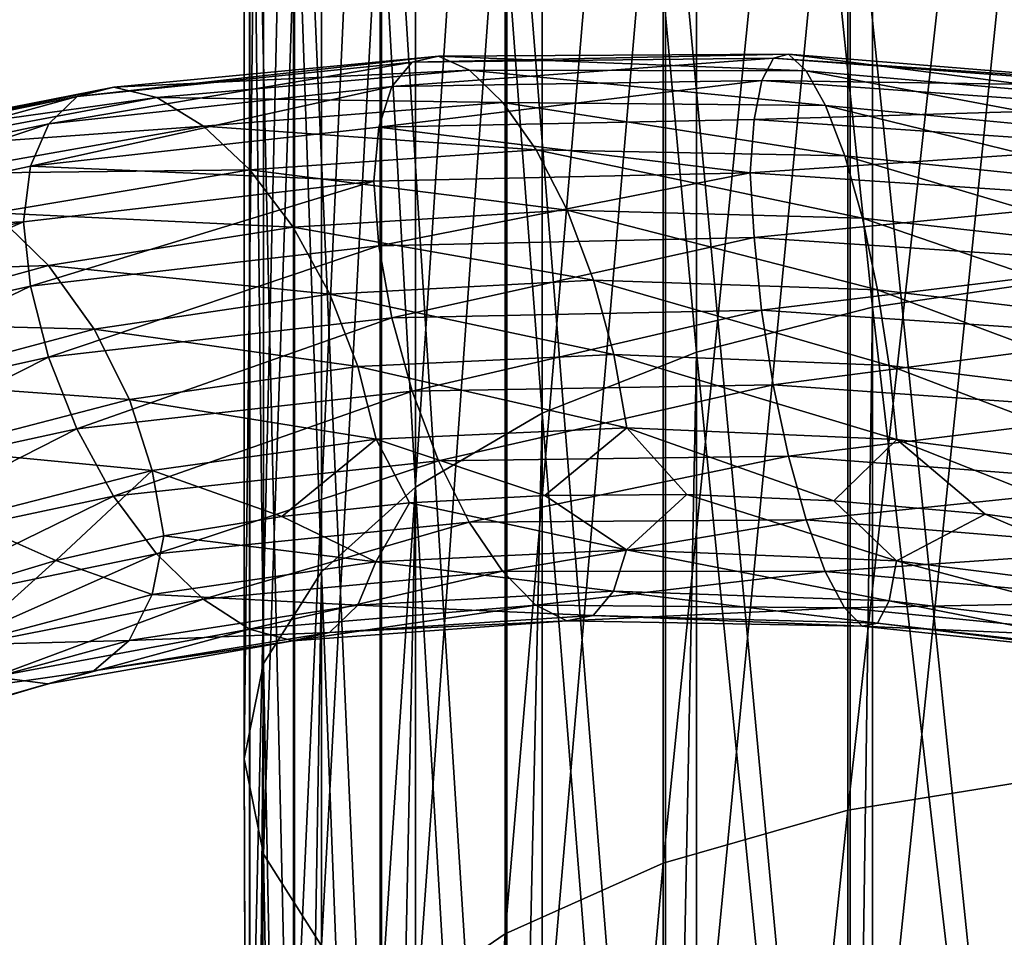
# Model space of a CAD drawing. Header units: metres. Extents: x -109 to 109, y -917 to 389.
# Tile 273 of 656: x -10.37 to -2.15, y -798.58 to -790.92. Entities that reach past the tile are written whole.
import ezdxf

# ---------------------------------------------------------------- set-up
doc = ezdxf.new("R2010")
doc.units = ezdxf.units.M
doc.layers.add('solid_24503124_XXX_01_SW0001', color=7, linetype='CONTINUOUS')

msp = doc.modelspace()

# ---------------------------------------------------------------- linework, layer by layer
at = {"layer": 'solid_24503124_XXX_01_SW0001'}
for points in [[(-1.658268, -778.726929, -375.19519), (-3.252809, -778.923096, -375.637329), (-1.658268, -793.087097, -368.091644)], [(-3.252809, -778.923096, -375.637329), (-4.722347, -779.241638, -376.355316), (-3.252809, -793.319519, -368.515839)], [(-3.252809, -778.923096, -375.637329), (-3.252809, -793.319519, -368.515839), (-1.658268, -793.087097, -368.091644)], [(-4.722347, -779.241638, -376.355316), (-6.010407, -779.670349, -377.321564), (-4.722347, -793.696899, -369.204742)], [(-4.722347, -779.241638, -376.355316), (-4.722347, -793.696899, -369.204742), (-3.252809, -793.319519, -368.515839)], [(-6.010407, -779.670349, -377.321564), (-7.067492, -780.192688, -378.498962), (-6.010407, -794.204773, -370.131805)], [(-6.010407, -779.670349, -377.321564), (-6.010407, -794.204773, -370.131805), (-4.722347, -793.696899, -369.204742)], [(-7.067492, -780.192688, -378.498962), (-7.852976, -780.788635, -379.842224), (-7.067492, -794.823669, -371.261444)], [(-7.067492, -780.192688, -378.498962), (-7.067492, -794.823669, -371.261444), (-6.010407, -794.204773, -370.131805)], [(-7.852976, -780.788635, -379.842224), (-8.336675, -781.435303, -381.299774), (-7.852976, -795.529724, -372.550262)], [(-7.852976, -780.788635, -379.842224), (-7.852976, -795.529724, -372.550262), (-7.067492, -794.823669, -371.261444)], [(-8.336675, -781.435303, -381.299774), (-8.5, -782.107788, -382.815552), (-8.336675, -796.295837, -373.9487)], [(-8.336675, -781.435303, -381.299774), (-8.336675, -796.295837, -373.9487), (-7.852976, -795.529724, -372.550262)], [(-8.5, -782.107788, -382.815552), (-8.336675, -782.780273, -384.331329), (-8.5, -797.092529, -375.403015)], [(-8.5, -782.107788, -382.815552), (-8.5, -797.092529, -375.403015), (-8.336675, -796.295837, -373.9487)], [(-1.767249, -782.362549, -26.438595), (-3.458888, -797.520386, -33.752171), (-3.458888, -782.593445, -25.939569)], [(-1.767249, -782.362549, -26.438595), (-1.767249, -797.247131, -34.22934), (-3.458888, -797.520386, -33.752171)], [(-3.458888, -782.593445, -25.939569), (-4.999055, -797.962524, -32.979916), (-4.999055, -782.967102, -25.131947)], [(-3.458888, -782.593445, -25.939569), (-3.458888, -797.520386, -33.752171), (-4.999055, -797.962524, -32.979916)], [(-8.336675, -782.780273, -384.331329), (-8.336675, -797.889282, -376.857361), (-8.5, -797.092529, -375.403015)], [(-8.336675, -782.780273, -384.331329), (-7.852976, -783.426941, -385.788879), (-8.336675, -797.889282, -376.857361)], [(-4.999055, -782.967102, -25.131947), (-6.320303, -798.55426, -31.946384), (-6.320303, -783.467102, -24.051083)], [(-4.999055, -782.967102, -25.131947), (-4.999055, -797.962524, -32.979916), (-6.320303, -798.55426, -31.946384)], [(-7.852976, -783.426941, -385.788879), (-7.852976, -798.655396, -378.255798), (-8.336675, -797.889282, -376.857361)], [(-7.852976, -783.426941, -385.788879), (-7.067492, -784.022888, -387.132141), (-7.852976, -798.655396, -378.255798)], [(-6.320303, -783.467102, -24.051083), (-7.364774, -799.269714, -30.69688), (-7.364774, -784.071716, -22.744347)], [(-6.320303, -783.467102, -24.051083), (-6.320303, -798.55426, -31.946384), (-7.364774, -799.269714, -30.69688)], [(-7.067492, -784.022888, -387.132141), (-7.067492, -799.36145, -379.544586), (-7.852976, -798.655396, -378.255798)], [(-7.067492, -784.022888, -387.132141), (-6.010407, -784.545227, -388.30954), (-7.067492, -799.36145, -379.544586)], [(-7.364774, -784.071716, -22.744347), (-8.086726, -800.077393, -29.286062), (-8.086726, -784.754333, -21.268919)], [(-7.364774, -784.071716, -22.744347), (-7.364774, -799.269714, -30.69688), (-8.086726, -800.077393, -29.286062)], [(-6.010407, -784.545227, -388.30954), (-6.010407, -799.980347, -380.674255), (-7.067492, -799.36145, -379.544586)], [(-6.010407, -784.545227, -388.30954), (-4.722347, -784.973938, -389.275787), (-6.010407, -799.980347, -380.674255)], [(-8.086726, -784.754333, -21.268919), (-8.454546, -800.942139, -27.775743), (-8.454546, -785.485046, -19.689432)], [(-8.086726, -784.754333, -21.268919), (-8.086726, -800.077393, -29.286062), (-8.454546, -800.942139, -27.775743)], [(-4.722347, -784.973938, -389.275787), (-4.722347, -800.48822, -381.601318), (-6.010407, -799.980347, -380.674255)], [(-4.722347, -784.973938, -389.275787), (-3.252809, -785.29248, -389.993774), (-4.722347, -800.48822, -381.601318)], [(-3.252809, -785.29248, -389.993774), (-3.252809, -800.865601, -382.290192), (-4.722347, -800.48822, -381.601318)], [(-3.252809, -785.29248, -389.993774), (-1.658268, -785.488647, -390.435913), (-3.252809, -800.865601, -382.290192)], [(-8.454546, -785.485046, -19.689432), (-8.452125, -801.825989, -26.23209), (-8.452125, -786.231934, -18.075073)], [(-8.454546, -785.485046, -19.689432), (-8.454546, -800.942139, -27.775743), (-8.452125, -801.825989, -26.23209)], [(-1.658268, -785.488647, -390.435913), (-1.658268, -801.098022, -382.714417), (-3.252809, -800.865601, -382.290192)], [(-8.452125, -786.231934, -18.075073), (-8.079568, -802.690186, -24.722645), (-8.079568, -786.96228, -16.4965)], [(-8.452125, -786.231934, -18.075073), (-8.452125, -801.825989, -26.23209), (-8.079568, -802.690186, -24.722645)], [(-8.079568, -786.96228, -16.4965), (-7.353192, -803.496948, -23.313543), (-7.353192, -787.644043, -15.022866)], [(-8.079568, -786.96228, -16.4965), (-8.079568, -802.690186, -24.722645), (-7.353192, -803.496948, -23.313543)], [(-7.353192, -787.644043, -15.022866), (-6.304805, -804.210938, -22.066505), (-6.304805, -788.247437, -13.718711)], [(-7.353192, -787.644043, -15.022866), (-7.353192, -803.496948, -23.313543), (-6.304805, -804.210938, -22.066505)], [(-6.304805, -788.247437, -13.718711), (-4.980319, -804.800903, -21.036104), (-4.980319, -788.745972, -12.64112)], [(-6.304805, -788.247437, -13.718711), (-6.304805, -804.210938, -22.066505), (-4.980319, -804.800903, -21.036104)], [(-4.980319, -788.745972, -12.64112), (-3.437735, -805.240967, -20.267492), (-3.437735, -789.117859, -11.837305)], [(-4.980319, -788.745972, -12.64112), (-4.980319, -804.800903, -21.036104), (-3.437735, -805.240967, -20.267492)], [(-3.437735, -789.117859, -11.837305), (-1.744606, -805.511902, -19.794319), (-1.744606, -789.346802, -11.342461)], [(-3.437735, -789.117859, -11.837305), (-3.437735, -805.240967, -20.267492), (-1.744606, -805.511902, -19.794319)], [(-6.875207, -791.224304, -39.434578), (-7.095136, -791.274231, -40.066475), (-9.894728, -791.56134, -38.509682)], [(-9.588019, -791.483765, -37.91626), (-6.875207, -791.224304, -39.434578), (-9.894728, -791.56134, -38.509682)], [(-6.616693, -791.341431, -38.795849), (-6.875207, -791.224304, -39.434578), (-9.588019, -791.483765, -37.91626)], [(-4.079615, -791.239563, -41.181431), (-4.177109, -791.42749, -41.786594), (-7.264696, -791.478027, -40.652298)], [(-7.095136, -791.274231, -40.066475), (-4.079615, -791.239563, -41.181431), (-7.264696, -791.478027, -40.652298)], [(-3.953159, -791.208557, -40.524323), (-4.079615, -791.239563, -41.181431), (-7.095136, -791.274231, -40.066475)], [(-6.875207, -791.224304, -39.434578), (-3.953159, -791.208557, -40.524323), (-7.095136, -791.274231, -40.066475)], [(-3.804516, -791.34668, -39.855869), (-3.953159, -791.208557, -40.524323), (-6.875207, -791.224304, -39.434578)], [(-6.616693, -791.341431, -38.795849), (-3.804516, -791.34668, -39.855869), (-6.875207, -791.224304, -39.434578)], [(-4.079615, -791.239563, -41.181431), (-0.939991, -791.475098, -41.833755), (-4.177109, -791.42749, -41.786594)], [(-3.953159, -791.208557, -40.524323), (-0.910854, -791.453796, -41.165302), (-4.079615, -791.239563, -41.181431)], [(-0.910854, -791.453796, -41.165302), (-0.939991, -791.475098, -41.833755), (-4.079615, -791.239563, -41.181431)], [(-0.876605, -791.602478, -40.483757), (-0.910854, -791.453796, -41.165302), (-3.953159, -791.208557, -40.524323)], [(-3.804516, -791.34668, -39.855869), (-0.876605, -791.602478, -40.483757), (-3.953159, -791.208557, -40.524323)], [(-7.095136, -791.274231, -40.066475), (-7.264696, -791.478027, -40.652298), (-10.131191, -791.788269, -39.066242)], [(-9.894728, -791.56134, -38.509682), (-7.095136, -791.274231, -40.066475), (-10.131191, -791.788269, -39.066242)], [(-9.227501, -791.570251, -37.323143), (-6.616693, -791.341431, -38.795849), (-9.588019, -791.483765, -37.91626)], [(-6.338103, -791.610107, -38.191212), (-6.616693, -791.341431, -38.795849), (-9.227501, -791.570251, -37.323143)], [(-3.644331, -791.636963, -39.219173), (-3.804516, -791.34668, -39.855869), (-6.616693, -791.341431, -38.795849)], [(-6.338103, -791.610107, -38.191212), (-3.644331, -791.636963, -39.219173), (-6.616693, -791.341431, -38.795849)], [(-0.839697, -791.903564, -39.83316), (-0.876605, -791.602478, -40.483757), (-3.804516, -791.34668, -39.855869)], [(-3.644331, -791.636963, -39.219173), (-0.839697, -791.903564, -39.83316), (-3.804516, -791.34668, -39.855869)], [(-4.177109, -791.42749, -41.786594), (-4.239841, -791.753601, -42.300117), (-7.373797, -791.815918, -41.1535)], [(-7.264696, -791.478027, -40.652298), (-4.177109, -791.42749, -41.786594), (-7.373797, -791.815918, -41.1535)], [(-4.177109, -791.42749, -41.786594), (-0.962455, -791.654846, -42.447884), (-4.239841, -791.753601, -42.300117)], [(-0.939991, -791.475098, -41.833755), (-0.962455, -791.654846, -42.447884), (-4.177109, -791.42749, -41.786594)], [(-9.588019, -791.483765, -37.91626), (-9.894728, -791.56134, -38.509682), (-12.394671, -792.072632, -36.550835)], [(-12.010472, -791.959595, -36.007965), (-9.588019, -791.483765, -37.91626), (-12.394671, -792.072632, -36.550835)], [(-9.227501, -791.570251, -37.323143), (-9.588019, -791.483765, -37.91626), (-12.010472, -791.959595, -36.007965)], [(-7.264696, -791.478027, -40.652298), (-7.373797, -791.815918, -41.1535), (-10.283341, -792.14325, -39.549107)], [(-10.131191, -791.788269, -39.066242), (-7.264696, -791.478027, -40.652298), (-10.283341, -792.14325, -39.549107)], [(-9.894728, -791.56134, -38.509682), (-10.131191, -791.788269, -39.066242), (-12.690879, -792.329041, -37.069084)], [(-12.394671, -792.072632, -36.550835), (-9.894728, -791.56134, -38.509682), (-12.690879, -792.329041, -37.069084)], [(-11.558867, -792.006836, -35.474922), (-9.227501, -791.570251, -37.323143), (-12.010472, -791.959595, -36.007965)], [(-8.838985, -791.807312, -36.767914), (-9.227501, -791.570251, -37.323143), (-11.558867, -792.006836, -35.474922)], [(-8.838985, -791.807312, -36.767914), (-6.338103, -791.610107, -38.191212), (-9.227501, -791.570251, -37.323143)], [(-6.059615, -792.00769, -37.662369), (-6.338103, -791.610107, -38.191212), (-8.838985, -791.807312, -36.767914)], [(-3.484203, -792.055298, -38.658302), (-3.644331, -791.636963, -39.219173), (-6.338103, -791.610107, -38.191212)], [(-6.059615, -792.00769, -37.662369), (-3.484203, -792.055298, -38.658302), (-6.338103, -791.610107, -38.191212)], [(-0.962455, -791.654846, -42.447884), (-0.976909, -791.974792, -42.967449), (-4.239841, -791.753601, -42.300117)], [(-0.802801, -792.332214, -39.25861), (-0.839697, -791.903564, -39.83316), (-3.644331, -791.636963, -39.219173)], [(-3.484203, -792.055298, -38.658302), (-0.802801, -792.332214, -39.25861), (-3.644331, -791.636963, -39.219173)], [(-7.373797, -791.815918, -41.1535), (-4.239841, -791.753601, -42.300117), (-4.272425, -792.199463, -42.679264)], [(-4.239841, -791.753601, -42.300117), (-0.976909, -791.974792, -42.967449), (-4.272425, -792.199463, -42.679264)], [(-10.131191, -791.788269, -39.066242), (-10.283341, -792.14325, -39.549107), (-12.881471, -792.705872, -37.528118)], [(-12.690879, -792.329041, -37.069084), (-10.131191, -791.788269, -39.066242), (-12.881471, -792.705872, -37.528118)], [(-11.072192, -792.203369, -34.984898), (-8.838985, -791.807312, -36.767914), (-11.558867, -792.006836, -35.474922)], [(-8.450611, -792.174438, -36.28862), (-8.838985, -791.807312, -36.767914), (-11.072192, -792.203369, -34.984898)], [(-10.283341, -792.14325, -39.549107), (-7.373797, -791.815918, -41.1535), (-7.416535, -792.268921, -41.529495)], [(-8.450611, -792.174438, -36.28862), (-6.059615, -792.00769, -37.662369), (-8.838985, -791.807312, -36.767914)], [(-7.373797, -791.815918, -41.1535), (-4.272425, -792.199463, -42.679264), (-7.416535, -792.268921, -41.529495)], [(-5.801403, -792.511292, -37.251335), (-6.059615, -792.00769, -37.662369), (-8.450611, -792.174438, -36.28862)], [(-3.335734, -792.577271, -38.217644), (-3.484203, -792.055298, -38.658302), (-6.059615, -792.00769, -37.662369)], [(-5.801403, -792.511292, -37.251335), (-3.335734, -792.577271, -38.217644), (-6.059615, -792.00769, -37.662369)], [(-0.976909, -791.974792, -42.967449), (-0.981489, -792.417358, -43.352203), (-4.272425, -792.199463, -42.679264)], [(-0.768593, -792.863342, -38.805519), (-0.802801, -792.332214, -39.25861), (-3.484203, -792.055298, -38.658302)], [(-3.335734, -792.577271, -38.217644), (-0.768593, -792.863342, -38.805519), (-3.484203, -792.055298, -38.658302)], [(-12.881471, -792.705872, -37.528118), (-10.283341, -792.14325, -39.549107), (-10.343149, -792.606506, -39.917294)], [(-10.283341, -792.14325, -39.549107), (-7.416535, -792.268921, -41.529495), (-10.343149, -792.606506, -39.917294)], [(-10.585692, -792.531311, -34.571106), (-8.450611, -792.174438, -36.28862), (-11.072192, -792.203369, -34.984898)], [(-8.090514, -792.650818, -35.923626), (-8.450611, -792.174438, -36.28862), (-10.585692, -792.531311, -34.571106)], [(-8.090514, -792.650818, -35.923626), (-5.801403, -792.511292, -37.251335), (-8.450611, -792.174438, -36.28862)], [(-7.416535, -792.268921, -41.529495), (-4.272425, -792.199463, -42.679264), (-7.374547, -792.808533, -41.753551)], [(-4.272425, -792.199463, -42.679264), (-4.240273, -792.738892, -42.899834), (-7.374547, -792.808533, -41.753551)], [(-4.272425, -792.199463, -42.679264), (-0.981489, -792.417358, -43.352203), (-4.240273, -792.738892, -42.899834)], [(-10.343149, -792.606506, -39.917294), (-7.416535, -792.268921, -41.529495), (-10.284389, -793.146179, -40.151142)], [(-7.416535, -792.268921, -41.529495), (-7.374547, -792.808533, -41.753551), (-10.284389, -793.146179, -40.151142)], [(-0.981489, -792.417358, -43.352203), (-0.977009, -792.955811, -43.568596), (-4.240273, -792.738892, -42.899834)], [(-10.134616, -792.972839, -34.267082), (-10.585692, -792.531311, -34.571106), (-12.39785, -793.051636, -32.549427)], [(-10.134616, -792.972839, -34.267082), (-8.090514, -792.650818, -35.923626), (-10.585692, -792.531311, -34.571106)], [(-5.581927, -793.094055, -36.993488), (-5.801403, -792.511292, -37.251335), (-8.090514, -792.650818, -35.923626)], [(-3.209538, -793.174866, -37.934734), (-3.335734, -792.577271, -38.217644), (-5.801403, -792.511292, -37.251335)], [(-5.581927, -793.094055, -36.993488), (-3.209538, -793.174866, -37.934734), (-5.801403, -792.511292, -37.251335)], [(-0.739516, -793.46814, -38.512333), (-0.768593, -792.863342, -38.805519), (-3.335734, -792.577271, -38.217644)], [(-3.209538, -793.174866, -37.934734), (-0.739516, -793.46814, -38.512333), (-3.335734, -792.577271, -38.217644)], [(-12.957408, -793.182556, -37.885227), (-10.343149, -792.606506, -39.917294), (-12.882782, -793.72168, -38.133591)], [(-12.881471, -792.705872, -37.528118), (-10.343149, -792.606506, -39.917294), (-12.957408, -793.182556, -37.885227)], [(-10.343149, -792.606506, -39.917294), (-10.284389, -793.146179, -40.151142), (-12.882782, -793.72168, -38.133591)], [(-7.784438, -793.21167, -35.704967), (-8.090514, -792.650818, -35.923626), (-10.134616, -792.972839, -34.267082)], [(-7.784438, -793.21167, -35.704967), (-5.581927, -793.094055, -36.993488), (-8.090514, -792.650818, -35.923626)], [(-7.374547, -792.808533, -41.753551), (-4.240273, -792.738892, -42.899834), (-7.266101, -793.409241, -41.819614)], [(-4.240273, -792.738892, -42.899834), (-4.177917, -793.344604, -42.953358), (-7.266101, -793.409241, -41.819614)], [(-4.240273, -792.738892, -42.899834), (-0.977009, -792.955811, -43.568596), (-4.177917, -793.344604, -42.953358)], [(-10.284389, -793.146179, -40.151142), (-7.374547, -792.808533, -41.753551), (-10.133152, -793.739197, -40.237263)], [(-7.374547, -792.808533, -41.753551), (-7.266101, -793.409241, -41.819614), (-10.133152, -793.739197, -40.237263)], [(-11.869554, -793.451599, -32.319588), (-10.134616, -792.972839, -34.267082), (-12.39785, -793.051636, -32.549427)], [(-9.751208, -793.505371, -34.10046), (-10.134616, -792.972839, -34.267082), (-11.869554, -793.451599, -32.319588)], [(-9.751208, -793.505371, -34.10046), (-7.784438, -793.21167, -35.704967), (-10.134616, -792.972839, -34.267082)], [(-0.977009, -792.955811, -43.568596), (-0.962642, -793.563782, -43.617474), (-4.177917, -793.344604, -42.953358)], [(-12.882782, -793.72168, -38.133591), (-10.284389, -793.146179, -40.151142), (-12.693335, -794.30481, -38.246605)], [(-10.284389, -793.146179, -40.151142), (-10.133152, -793.739197, -40.237263), (-12.693335, -794.30481, -38.246605)], [(-5.412922, -793.714722, -36.897533), (-5.581927, -793.094055, -36.993488), (-7.784438, -793.21167, -35.704967)], [(-3.112363, -793.806091, -37.819618), (-3.209538, -793.174866, -37.934734), (-5.581927, -793.094055, -36.993488)], [(-5.412922, -793.714722, -36.897533), (-3.112363, -793.806091, -37.819618), (-5.581927, -793.094055, -36.993488)], [(-1.658268, -793.087097, -368.091644), (-3.252809, -793.319519, -368.515839), (-1.766049, -806.190063, -360.24472)], [(-7.548747, -793.81665, -35.639236), (-7.784438, -793.21167, -35.704967), (-9.751208, -793.505371, -34.10046)], [(-7.548747, -793.81665, -35.639236), (-5.412922, -793.714722, -36.897533), (-7.784438, -793.21167, -35.704967)], [(-0.717125, -794.104309, -38.389648), (-0.739516, -793.46814, -38.512333), (-3.209538, -793.174866, -37.934734)], [(-3.112363, -793.806091, -37.819618), (-0.717125, -794.104309, -38.389648), (-3.209538, -793.174866, -37.934734)], [(-3.252809, -793.319519, -368.515839), (-4.722347, -793.696899, -369.204742), (-3.437747, -806.509705, -360.684692)], [(-3.252809, -793.319519, -368.515839), (-3.437747, -806.509705, -360.684692), (-1.766049, -806.190063, -360.24472)], [(-7.266101, -793.409241, -41.819614), (-4.177917, -793.344604, -42.953358), (-7.097096, -794.022461, -41.727535)], [(-4.177917, -793.344604, -42.953358), (-4.080742, -793.96814, -42.841938), (-7.097096, -794.022461, -41.727535)], [(-4.177917, -793.344604, -42.953358), (-0.962642, -793.563782, -43.617474), (-4.080742, -793.96814, -42.841938)], [(-11.42051, -793.950439, -32.216366), (-9.751208, -793.505371, -34.10046), (-11.869554, -793.451599, -32.319588)], [(-10.133152, -793.739197, -40.237263), (-7.266101, -793.409241, -41.819614), (-9.897461, -794.337097, -40.175671)], [(-7.266101, -793.409241, -41.819614), (-7.097096, -794.022461, -41.727535), (-9.897461, -794.337097, -40.175671)], [(-9.455969, -794.090149, -34.075005), (-9.751208, -793.505371, -34.10046), (-11.42051, -793.950439, -32.216366)], [(-9.455969, -794.090149, -34.075005), (-7.548747, -793.81665, -35.639236), (-9.751208, -793.505371, -34.10046)], [(-0.962642, -793.563782, -43.617474), (-0.940251, -794.192139, -43.498386), (-4.080742, -793.96814, -42.841938)], [(-5.304475, -794.327881, -36.965099), (-5.412922, -793.714722, -36.897533), (-7.548747, -793.81665, -35.639236)], [(-4.722347, -793.696899, -369.204742), (-6.010407, -794.204773, -370.131805), (-4.986379, -807.031982, -361.403534)], [(-3.050007, -794.424866, -37.87505), (-3.112363, -793.806091, -37.819618), (-5.412922, -793.714722, -36.897533)], [(-5.304475, -794.327881, -36.965099), (-3.050007, -794.424866, -37.87505), (-5.412922, -793.714722, -36.897533)], [(-4.722347, -793.696899, -369.204742), (-4.986379, -807.031982, -361.403534), (-3.437747, -806.509705, -360.684692)], [(-12.693335, -794.30481, -38.246605), (-10.133152, -793.739197, -40.237263), (-12.398095, -794.882874, -38.225628)], [(-10.133152, -793.739197, -40.237263), (-9.897461, -794.337097, -40.175671), (-12.398095, -794.882874, -38.225628)], [(-7.39751, -794.421326, -35.726269), (-7.548747, -793.81665, -35.639236), (-9.455969, -794.090149, -34.075005)], [(-7.39751, -794.421326, -35.726269), (-5.304475, -794.327881, -36.965099), (-7.548747, -793.81665, -35.639236)], [(-0.702758, -794.725525, -38.440639), (-0.717125, -794.104309, -38.389648), (-3.112363, -793.806091, -37.819618)], [(-3.050007, -794.424866, -37.87505), (-0.702758, -794.725525, -38.440639), (-3.112363, -793.806091, -37.819618)], [(-11.07473, -794.511108, -32.240082), (-9.455969, -794.090149, -34.075005), (-11.42051, -793.950439, -32.216366)], [(-7.097096, -794.022461, -41.727535), (-4.080742, -793.96814, -42.841938), (-6.87762, -794.60498, -41.477905)], [(-4.080742, -793.96814, -42.841938), (-3.954546, -794.565674, -42.567333), (-6.87762, -794.60498, -41.477905)], [(-4.080742, -793.96814, -42.841938), (-0.940251, -794.192139, -43.498386), (-3.954546, -794.565674, -42.567333)], [(-9.897461, -794.337097, -40.175671), (-7.097096, -794.022461, -41.727535), (-9.591385, -794.897339, -39.965092)], [(-7.097096, -794.022461, -41.727535), (-6.87762, -794.60498, -41.477905), (-9.591385, -794.897339, -39.965092)], [(-9.266521, -794.683777, -34.188171), (-9.455969, -794.090149, -34.075005), (-11.07473, -794.511108, -32.240082)], [(-9.266521, -794.683777, -34.188171), (-7.39751, -794.421326, -35.726269), (-9.455969, -794.090149, -34.075005)], [(-6.010407, -794.204773, -370.131805), (-7.067492, -794.823669, -371.261444), (-6.310404, -807.73291, -362.368225)], [(-6.010407, -794.204773, -370.131805), (-6.310404, -807.73291, -362.368225), (-4.986379, -807.031982, -361.403534)], [(-0.940251, -794.192139, -43.498386), (-0.911174, -794.796936, -43.213551), (-3.954546, -794.565674, -42.567333)], [(-12.398095, -794.882874, -38.225628), (-9.897461, -794.337097, -40.175671), (-12.014688, -795.414429, -38.066906)], [(-9.897461, -794.337097, -40.175671), (-9.591385, -794.897339, -39.965092), (-12.014688, -795.414429, -38.066906)], [(-7.39751, -794.421326, -35.726269), (-5.988148, -794.893127, -36.813496), (-5.304475, -794.327881, -36.965099)], [(-5.304475, -794.327881, -36.965099), (-5.988148, -794.893127, -36.813496), (-4.803802, -794.885986, -37.413559)], [(-5.304475, -794.327881, -36.965099), (-4.803802, -794.885986, -37.413559), (-3.575715, -794.937561, -37.913273)], [(-5.304475, -794.327881, -36.965099), (-3.575715, -794.937561, -37.913273), (-3.050007, -794.424866, -37.87505)], [(-9.266521, -794.683777, -34.188171), (-8.183603, -795.06958, -35.331001), (-7.39751, -794.421326, -35.726269)], [(-7.39751, -794.421326, -35.726269), (-8.183603, -795.06958, -35.331001), (-7.119395, -794.955627, -36.116802)], [(-7.39751, -794.421326, -35.726269), (-7.119395, -794.955627, -36.116802), (-5.988148, -794.893127, -36.813496)], [(-3.050007, -794.424866, -37.87505), (-3.575715, -794.937561, -37.913273), (-2.311164, -795.050049, -38.311825)], [(-3.050007, -794.424866, -37.87505), (-2.311164, -795.050049, -38.311825), (-1.026454, -795.224731, -38.606136)], [(-3.050007, -794.424866, -37.87505), (-1.026454, -795.224731, -38.606136), (-0.702758, -794.725525, -38.440639)], [(-10.852851, -795.091492, -32.385265), (-9.266521, -794.683777, -34.188171), (-11.07473, -794.511108, -32.240082)], [(-9.591385, -794.897339, -39.965092), (-6.87762, -794.60498, -41.477905), (-9.231288, -795.380066, -39.609882)], [(-6.87762, -794.60498, -41.477905), (-6.619409, -795.115784, -41.077171), (-9.231288, -795.380066, -39.609882)], [(-6.87762, -794.60498, -41.477905), (-3.954546, -794.565674, -42.567333), (-6.619409, -795.115784, -41.077171)], [(-3.954546, -794.565674, -42.567333), (-3.806077, -795.095459, -42.137321), (-6.619409, -795.115784, -41.077171)], [(-3.954546, -794.565674, -42.567333), (-0.911174, -794.796936, -43.213551), (-3.806077, -795.095459, -42.137321)], [(-10.852851, -795.091492, -32.385265), (-10.073342, -795.436218, -33.514008), (-9.266521, -794.683777, -34.188171)], [(-9.266521, -794.683777, -34.188171), (-10.073342, -795.436218, -33.514008), (-9.170712, -795.231018, -34.462013)], [(-9.266521, -794.683777, -34.188171), (-9.170712, -795.231018, -34.462013), (-8.183603, -795.06958, -35.331001)], [(-0.911174, -794.796936, -43.213551), (-0.876965, -795.33606, -42.771278), (-3.806077, -795.095459, -42.137321)], [(-7.067492, -794.823669, -371.261444), (-7.852976, -795.529724, -372.550262), (-7.353598, -808.575989, -363.528656)], [(-7.067492, -794.823669, -371.261444), (-7.353598, -808.575989, -363.528656), (-6.310404, -807.73291, -362.368225)], [(-12.014688, -795.414429, -38.066906), (-9.591385, -794.897339, -39.965092), (-11.563611, -795.861145, -37.772007)], [(-9.591385, -794.897339, -39.965092), (-9.231288, -795.380066, -39.609882), (-11.563611, -795.861145, -37.772007)], [(-7.398557, -795.448486, -36.34285), (-7.119395, -794.955627, -36.116802), (-8.183603, -795.06958, -35.331001)], [(-7.398557, -795.448486, -36.34285), (-5.305226, -795.347046, -37.581196), (-7.119395, -794.955627, -36.116802)], [(-5.305226, -795.347046, -37.581196), (-5.988148, -794.893127, -36.813496), (-7.119395, -794.955627, -36.116802)], [(-5.305226, -795.347046, -37.581196), (-4.803802, -794.885986, -37.413559), (-5.988148, -794.893127, -36.813496)], [(-5.305226, -795.347046, -37.581196), (-3.050439, -795.438171, -38.491825), (-4.803802, -794.885986, -37.413559)], [(-3.050439, -795.438171, -38.491825), (-3.575715, -794.937561, -37.913273), (-4.803802, -794.885986, -37.413559)], [(-3.050439, -795.438171, -38.491825), (-2.311164, -795.050049, -38.311825), (-3.575715, -794.937561, -37.913273)], [(-3.050439, -795.438171, -38.491825), (-0.702857, -795.735229, -39.059353), (-2.311164, -795.050049, -38.311825)], [(-0.702857, -795.735229, -39.059353), (-1.026454, -795.224731, -38.606136), (-2.311164, -795.050049, -38.311825)], [(-10.852851, -795.091492, -32.385265), (-10.886522, -795.681091, -32.491158), (-10.073342, -795.436218, -33.514008)], [(-9.231288, -795.380066, -39.609882), (-6.619409, -795.115784, -41.077171), (-8.842914, -795.758484, -39.13953)], [(-7.398557, -795.448486, -36.34285), (-8.183603, -795.06958, -35.331001), (-9.170712, -795.231018, -34.462013)], [(-6.619409, -795.115784, -41.077171), (-6.340919, -795.525818, -40.55801), (-8.842914, -795.758484, -39.13953)], [(-6.619409, -795.115784, -41.077171), (-3.806077, -795.095459, -42.137321), (-6.340919, -795.525818, -40.55801)], [(-3.806077, -795.095459, -42.137321), (-3.64595, -795.527039, -41.586639), (-6.340919, -795.525818, -40.55801)], [(-3.806077, -795.095459, -42.137321), (-0.876965, -795.33606, -42.771278), (-3.64595, -795.527039, -41.586639)], [(-9.267833, -795.720764, -34.806274), (-9.170712, -795.231018, -34.462013), (-10.073342, -795.436218, -33.514008)], [(-9.267833, -795.720764, -34.806274), (-7.398557, -795.448486, -36.34285), (-9.170712, -795.231018, -34.462013)], [(-5.414328, -795.692078, -38.092739), (-5.305226, -795.347046, -37.581196), (-7.398557, -795.448486, -36.34285)], [(-5.414328, -795.692078, -38.092739), (-3.113171, -795.771973, -39.016041), (-5.305226, -795.347046, -37.581196)], [(-3.113171, -795.771973, -39.016041), (-3.050439, -795.438171, -38.491825), (-5.305226, -795.347046, -37.581196)], [(-0.876965, -795.33606, -42.771278), (-0.84007, -795.778259, -42.207169), (-3.64595, -795.527039, -41.586639)], [(-11.563611, -795.861145, -37.772007), (-9.231288, -795.380066, -39.609882), (-11.077111, -796.198914, -37.366203)], [(-9.231288, -795.380066, -39.609882), (-8.842914, -795.758484, -39.13953), (-11.077111, -796.198914, -37.366203)], [(-10.854386, -796.140076, -33.005787), (-10.073342, -795.436218, -33.514008), (-10.886522, -795.681091, -32.491158)], [(-10.854386, -796.140076, -33.005787), (-9.267833, -795.720764, -34.806274), (-10.073342, -795.436218, -33.514008)], [(-7.550707, -795.809692, -36.835548), (-7.398557, -795.448486, -36.34285), (-9.267833, -795.720764, -34.806274)], [(-7.550707, -795.809692, -36.835548), (-5.414328, -795.692078, -38.092739), (-7.398557, -795.448486, -36.34285)], [(-3.113171, -795.771973, -39.016041), (-0.717311, -796.063049, -39.589779), (-3.050439, -795.438171, -38.491825)], [(-0.717311, -796.063049, -39.589779), (-0.702857, -795.735229, -39.059353), (-3.050439, -795.438171, -38.491825)], [(-8.842914, -795.758484, -39.13953), (-6.340919, -795.525818, -40.55801), (-8.454398, -796.008789, -38.590111)], [(-6.340919, -795.525818, -40.55801), (-6.06233, -795.80896, -39.959949), (-8.454398, -796.008789, -38.590111)], [(-7.852976, -795.529724, -372.550262), (-8.336675, -796.295837, -373.9487), (-8.082391, -809.534119, -364.847382)], [(-7.852976, -795.529724, -372.550262), (-8.082391, -809.534119, -364.847382), (-7.353598, -808.575989, -363.528656)], [(-6.340919, -795.525818, -40.55801), (-3.64595, -795.527039, -41.586639), (-6.06233, -795.80896, -39.959949)], [(-3.64595, -795.527039, -41.586639), (-3.485764, -795.832458, -40.957047), (-6.06233, -795.80896, -39.959949)], [(-3.64595, -795.527039, -41.586639), (-0.84007, -795.778259, -42.207169), (-3.485764, -795.832458, -40.957047)], [(-5.583887, -795.895874, -38.686913), (-5.414328, -795.692078, -38.092739), (-7.550707, -795.809692, -36.835548)], [(-5.583887, -795.895874, -38.686913), (-3.210665, -795.960083, -39.62965), (-5.414328, -795.692078, -38.092739)], [(-3.210665, -795.960083, -39.62965), (-3.113171, -795.771973, -39.016041), (-5.414328, -795.692078, -38.092739)], [(-11.077111, -796.198914, -37.366203), (-8.842914, -795.758484, -39.13953), (-10.590436, -796.407104, -36.880997)], [(-9.458425, -796.102722, -35.274487), (-9.267833, -795.720764, -34.806274), (-10.854386, -796.140076, -33.005787)], [(-8.842914, -795.758484, -39.13953), (-8.454398, -796.008789, -38.590111), (-10.590436, -796.407104, -36.880997)], [(-9.458425, -796.102722, -35.274487), (-7.550707, -795.809692, -36.835548), (-9.267833, -795.720764, -34.806274)], [(-0.84007, -795.778259, -42.207169), (-0.803161, -796.09491, -41.563938), (-3.485764, -795.832458, -40.957047)], [(-3.210665, -795.960083, -39.62965), (-0.739775, -796.243042, -40.212399), (-3.113171, -795.771973, -39.016041)], [(-0.739775, -796.243042, -40.212399), (-0.717311, -796.063049, -39.589779), (-3.113171, -795.771973, -39.016041)], [(-7.787171, -796.036255, -37.400307), (-7.550707, -795.809692, -36.835548), (-9.458425, -796.102722, -35.274487)], [(-8.454398, -796.008789, -38.590111), (-6.06233, -795.80896, -39.959949), (-8.09388, -796.106934, -37.998001)], [(-6.06233, -795.80896, -39.959949), (-5.803816, -795.938599, -39.32283), (-8.09388, -796.106934, -37.998001)], [(-7.787171, -796.036255, -37.400307), (-5.583887, -795.895874, -38.686913), (-7.550707, -795.809692, -36.835548)], [(-6.06233, -795.80896, -39.959949), (-3.485764, -795.832458, -40.957047), (-5.803816, -795.938599, -39.32283)], [(-3.485764, -795.832458, -40.957047), (-3.337122, -795.983643, -40.290607), (-5.803816, -795.938599, -39.32283)], [(-3.485764, -795.832458, -40.957047), (-0.803161, -796.09491, -41.563938), (-3.337122, -795.983643, -40.290607)], [(-8.09388, -796.106934, -37.998001), (-5.803816, -795.938599, -39.32283), (-7.787171, -796.036255, -37.400307)], [(-5.803816, -795.938599, -39.32283), (-5.583887, -795.895874, -38.686913), (-7.787171, -796.036255, -37.400307)], [(-5.803816, -795.938599, -39.32283), (-3.337122, -795.983643, -40.290607), (-5.583887, -795.895874, -38.686913)], [(-3.337122, -795.983643, -40.290607), (-3.210665, -795.960083, -39.62965), (-5.583887, -795.895874, -38.686913)], [(-10.590436, -796.407104, -36.880997), (-8.454398, -796.008789, -38.590111), (-10.138831, -796.464844, -36.348206)], [(-8.454398, -796.008789, -38.590111), (-8.09388, -796.106934, -37.998001), (-10.138831, -796.464844, -36.348206)], [(-9.754632, -796.358337, -35.800739), (-7.787171, -796.036255, -37.400307), (-9.458425, -796.102722, -35.274487)], [(-8.09388, -796.106934, -37.998001), (-7.787171, -796.036255, -37.400307), (-9.754632, -796.358337, -35.800739)], [(-3.337122, -795.983643, -40.290607), (-0.768912, -796.256897, -40.884613), (-3.210665, -795.960083, -39.62965)], [(-0.803161, -796.09491, -41.563938), (-0.768912, -796.256897, -40.884613), (-3.337122, -795.983643, -40.290607)], [(-0.768912, -796.256897, -40.884613), (-0.739775, -796.243042, -40.212399), (-3.210665, -795.960083, -39.62965)], [(-11.077605, -796.546509, -33.4445), (-9.458425, -796.102722, -35.274487), (-10.854386, -796.140076, -33.005787)], [(-9.754632, -796.358337, -35.800739), (-9.458425, -796.102722, -35.274487), (-11.077605, -796.546509, -33.4445)], [(-10.138831, -796.464844, -36.348206), (-8.09388, -796.106934, -37.998001), (-9.754632, -796.358337, -35.800739)], [(-11.42452, -796.836731, -33.924183), (-9.754632, -796.358337, -35.800739), (-11.077605, -796.546509, -33.4445)], [(-10.138831, -796.464844, -36.348206), (-9.754632, -796.358337, -35.800739), (-11.42452, -796.836731, -33.924183)], [(-8.336675, -796.295837, -373.9487), (-8.5, -797.092529, -375.403015), (-8.452054, -810.560669, -366.260345)], [(-8.336675, -796.295837, -373.9487), (-8.452054, -810.560669, -366.260345), (-8.082391, -809.534119, -364.847382)], [(-10.590436, -796.407104, -36.880997), (-10.138831, -796.464844, -36.348206), (-11.874491, -796.985779, -34.410774)], [(-11.874491, -796.985779, -34.410774), (-10.138831, -796.464844, -36.348206), (-11.42452, -796.836731, -33.924183)], [(-8.5, -797.092529, -375.403015), (-8.336675, -797.889282, -376.857361), (-8.452215, -811.603882, -367.696198)], [(-8.5, -797.092529, -375.403015), (-8.452215, -811.603882, -367.696198), (-8.452054, -810.560669, -366.260345)], [(-1.767249, -797.247131, -34.22934), (-3.458888, -811.705933, -42.841736), (-3.458888, -797.520386, -33.752171)], [(-1.767249, -797.247131, -34.22934), (-1.767249, -811.392395, -43.293465), (-3.458888, -811.705933, -42.841736)], [(-3.458888, -797.520386, -33.752171), (-4.999055, -812.213257, -42.110645), (-4.999055, -797.962524, -32.979916)], [(-3.458888, -797.520386, -33.752171), (-3.458888, -811.705933, -42.841736), (-4.999055, -812.213257, -42.110645)], [(-8.336675, -797.889282, -376.857361), (-8.082824, -812.630066, -369.108612), (-8.452215, -811.603882, -367.696198)], [(-8.336675, -797.889282, -376.857361), (-7.852976, -798.655396, -378.255798), (-8.082824, -812.630066, -369.108612)], [(-4.999055, -797.962524, -32.979916), (-6.320303, -812.892212, -41.132202), (-6.320303, -798.55426, -31.946384)], [(-4.999055, -797.962524, -32.979916), (-4.999055, -812.213257, -42.110645), (-6.320303, -812.892212, -41.132202)], [(-6.320303, -798.55426, -31.946384), (-7.364774, -813.713135, -39.949306), (-7.364774, -799.269714, -30.69688)], [(-6.320303, -798.55426, -31.946384), (-6.320303, -812.892212, -41.132202), (-7.364774, -813.713135, -39.949306)]]:
    msp.add_3dface(points, dxfattribs=at)

doc.saveas('drawing.dxf')
